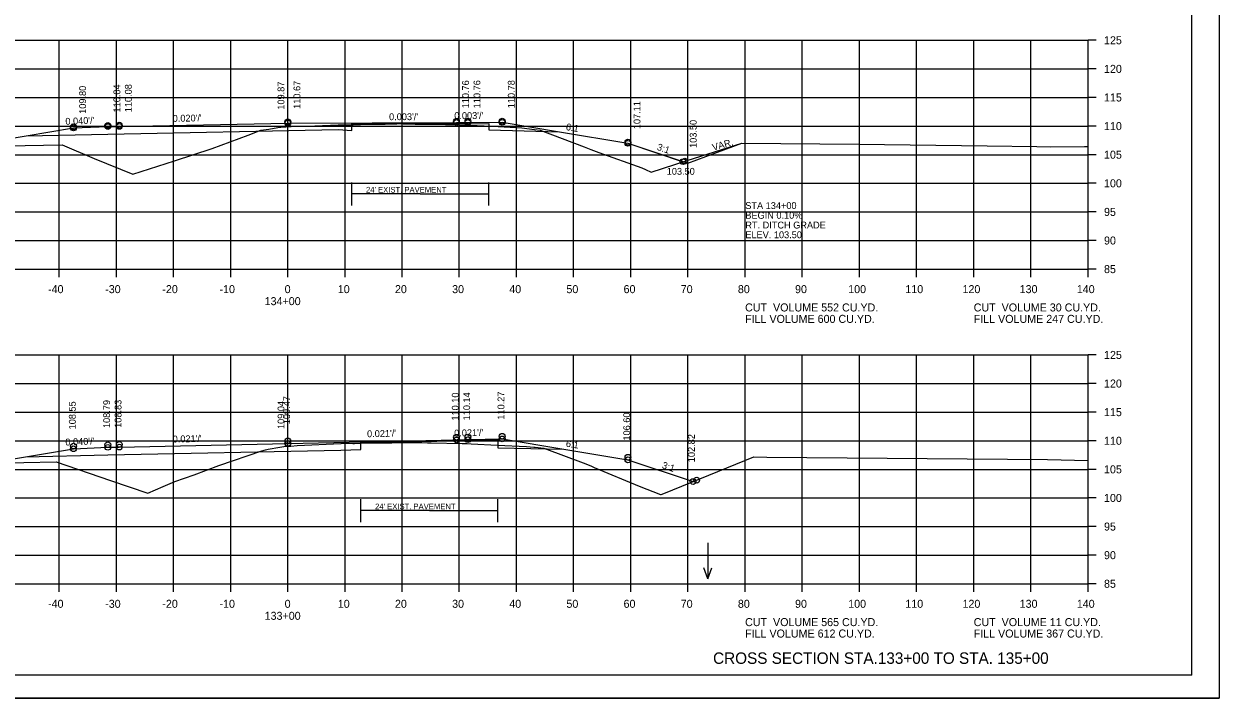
# Model space of a CAD drawing. Extents: x 1175611 to 1176402, y -433344 to -416213.
# Drawn here: x 1175734.8 to 1175943.9, y -430570.1 to -430452.3 of the extents above; entities that cross this region are included whole.
import ezdxf

# ---------------------------------------------------------------- set-up
doc = ezdxf.new("R2010")
doc.units = 0
for name, color, linetype in [('Default', 7, 'Continuous'), ('R_Alt Surface', 7, 'Continuous'), ('R_Axis', 7, 'Continuous'), ('R_Axis Annot', 7, 'Continuous'), ('R_Border', 7, 'Continuous'), ('R_Draft', 7, 'Continuous'), ('R_Exist Surface', 7, 'Continuous'), ('R_Fin Surface', 7, 'Continuous'), ('R_Grid', 7, 'Continuous'), ('R_No Plot', 7, 'Continuous'), ('R_Water Annot', 7, 'Continuous'), ('R_Xsect Elev', 7, 'Continuous'), ('R_Xsect Slope', 7, 'Continuous')]:
    doc.layers.add(name, color=color, linetype=linetype)

msp = doc.modelspace()

# ---------------------------------------------------------------- linework, layer by layer
at = {"layer": 'R_Alt Surface'}
for points in [[(1175735.2, -430471.87), (1175749.47, -430471.58), (1175789.77, -430470.78), (1175792.14, -430470.91), (1175792.14, -430469.75), (1175816.14, -430469.68), (1175816.14, -430470.84), (1175828.5, -430471.18)], [(1175735.06, -430527.96), (1175749.47, -430527.65), (1175790.25, -430526.78), (1175793.73, -430526.7), (1175793.73, -430525.53), (1175817.73, -430525.02), (1175817.73, -430526.41), (1175829.26, -430526.64)]]:
    msp.add_lwpolyline(points, dxfattribs=at)
at = {"layer": 'R_Axis'}
for p, q in [((1175920.97, -430495.16), (1175920.97, -430455.16)), ((1175922.37, -430455.16), (1175920.97, -430455.16)), ((1175922.37, -430460.16), (1175920.97, -430460.16)), ((1175922.37, -430465.16), (1175920.97, -430465.16)), ((1175922.37, -430470.16), (1175920.97, -430470.16)), ((1175922.37, -430475.16), (1175920.97, -430475.16)), ((1175922.37, -430480.16), (1175920.97, -430480.16)), ((1175922.37, -430485.16), (1175920.97, -430485.16)), ((1175922.37, -430490.16), (1175920.97, -430490.16)), ((1175640.97, -430495.16), (1175920.97, -430495.16)), ((1175740.97, -430496.56), (1175740.97, -430495.16)), ((1175750.97, -430496.56), (1175750.97, -430495.16)), ((1175760.97, -430496.56), (1175760.97, -430495.16)), ((1175770.97, -430496.56), (1175770.97, -430495.16)), ((1175780.97, -430496.56), (1175780.97, -430495.16)), ((1175790.97, -430496.56), (1175790.97, -430495.16)), ((1175800.97, -430496.56), (1175800.97, -430495.16)), ((1175810.97, -430496.56), (1175810.97, -430495.16)), ((1175820.97, -430496.56), (1175820.97, -430495.16)), ((1175830.97, -430496.56), (1175830.97, -430495.16)), ((1175840.97, -430496.56), (1175840.97, -430495.16)), ((1175850.97, -430496.56), (1175850.97, -430495.16)), ((1175860.97, -430496.56), (1175860.97, -430495.16)), ((1175870.97, -430496.56), (1175870.97, -430495.16)), ((1175880.97, -430496.56), (1175880.97, -430495.16)), ((1175890.97, -430496.56), (1175890.97, -430495.16)), ((1175900.97, -430496.56), (1175900.97, -430495.16)), ((1175910.97, -430496.56), (1175910.97, -430495.16)), ((1175920.97, -430496.56), (1175920.97, -430495.16)), ((1175922.37, -430495.16), (1175920.97, -430495.16)), ((1175920.97, -430550.16), (1175920.97, -430510.16)), ((1175922.37, -430510.16), (1175920.97, -430510.16)), ((1175922.37, -430515.16), (1175920.97, -430515.16)), ((1175922.37, -430520.16), (1175920.97, -430520.16)), ((1175922.37, -430525.16), (1175920.97, -430525.16)), ((1175922.37, -430530.16), (1175920.97, -430530.16)), ((1175922.37, -430535.16), (1175920.97, -430535.16)), ((1175922.37, -430540.16), (1175920.97, -430540.16)), ((1175922.37, -430545.16), (1175920.97, -430545.16)), ((1175640.97, -430550.16), (1175920.97, -430550.16)), ((1175740.97, -430551.56), (1175740.97, -430550.16)), ((1175750.97, -430551.56), (1175750.97, -430550.16)), ((1175760.97, -430551.56), (1175760.97, -430550.16)), ((1175770.97, -430551.56), (1175770.97, -430550.16)), ((1175780.97, -430551.56), (1175780.97, -430550.16)), ((1175790.97, -430551.56), (1175790.97, -430550.16)), ((1175800.97, -430551.56), (1175800.97, -430550.16)), ((1175810.97, -430551.56), (1175810.97, -430550.16)), ((1175820.97, -430551.56), (1175820.97, -430550.16)), ((1175830.97, -430551.56), (1175830.97, -430550.16)), ((1175840.97, -430551.56), (1175840.97, -430550.16)), ((1175850.97, -430551.56), (1175850.97, -430550.16)), ((1175860.97, -430551.56), (1175860.97, -430550.16)), ((1175870.97, -430551.56), (1175870.97, -430550.16)), ((1175880.97, -430551.56), (1175880.97, -430550.16)), ((1175890.97, -430551.56), (1175890.97, -430550.16)), ((1175900.97, -430551.56), (1175900.97, -430550.16)), ((1175910.97, -430551.56), (1175910.97, -430550.16)), ((1175920.97, -430551.56), (1175920.97, -430550.16)), ((1175922.37, -430550.16), (1175920.97, -430550.16))]:
    msp.add_line(p, q, dxfattribs=at)
at = {"layer": 'R_Border'}
for q in [(1175939.15, -430360.7), (1175622.97, -430566.16)]:
    msp.add_line((1175939.15, -430566.16), q, dxfattribs=at)
at = {"layer": 'R_Draft'}
for p, q in [((1175804.14, -430482.02), (1175792.14, -430482.02)), ((1175804.14, -430482.02), (1175816.14, -430482.02)), ((1175805.73, -430537.37), (1175793.73, -430537.37)), ((1175805.73, -430537.37), (1175817.73, -430537.37))]:
    msp.add_line(p, q, dxfattribs=at)
for points in [[(1175792.14, -430484.02), (1175792.14, -430480.02)], [(1175816.14, -430484.02), (1175816.14, -430480.02)], [(1175793.73, -430539.37), (1175793.73, -430535.37)], [(1175817.73, -430539.37), (1175817.73, -430535.37)]]:
    msp.add_lwpolyline(points, dxfattribs=at)
at = {"layer": 'R_Exist Surface'}
for points in [[(1175670.07, -430474.7), (1175741.51, -430473.46), (1175747.06, -430475.83), (1175753.82, -430478.58), (1175761.11, -430476.21), (1175767.72, -430474.09), (1175774.04, -430471.72), (1175776.25, -430470.9), (1175777.62, -430470.69), (1175779.23, -430470.43), (1175779.77, -430470.34), (1175781.56, -430470.25), (1175785.71, -430470.09), (1175789.77, -430469.93), (1175789.81, -430469.92), (1175790.19, -430469.93), (1175790.58, -430469.93), (1175792.39, -430469.93), (1175793.71, -430469.86), (1175794.06, -430469.84), (1175798.01, -430469.8), (1175798.86, -430469.79), (1175800.01, -430469.74), (1175800.22, -430469.73), (1175800.39, -430469.73), (1175801.17, -430469.75), (1175802.53, -430469.79), (1175803.22, -430469.81), (1175805.68, -430469.84), (1175806.15, -430469.85), (1175810.9, -430469.95), (1175811.59, -430469.97), (1175811.8, -430469.97), (1175812.58, -430469.97), (1175814.11, -430470.05), (1175817.78, -430470.26), (1175821.93, -430470.47), (1175824.14, -430470.76), (1175825.13, -430470.87), (1175832.79, -430473.79), (1175833.98, -430474.23), (1175835.41, -430474.75), (1175842.9, -430477.43), (1175843.52, -430477.75), (1175844.51, -430478.22), (1175850.82, -430476.16), (1175860.4, -430473.13), (1175880.87, -430473.33), (1175903.3, -430473.63), (1175912.03, -430473.71), (1175914.43, -430473.77), (1175920.38, -430473.72), (1175920.97, -430473.72)], [(1175678.17, -430530.13), (1175740.42, -430528.84), (1175749.96, -430532.13), (1175756.49, -430534.33), (1175759.15, -430533.18), (1175761.22, -430532.29), (1175764.56, -430531.12), (1175768.92, -430529.49), (1175776.4, -430526.93), (1175777.04, -430526.72), (1175777.55, -430526.62), (1175779.59, -430526.26), (1175779.89, -430526.21), (1175780.27, -430526.15), (1175781.49, -430526.08), (1175782.6, -430526.02), (1175790.25, -430525.62), (1175790.28, -430525.62), (1175790.41, -430525.61), (1175790.63, -430525.61), (1175792.32, -430525.63), (1175792.66, -430525.62), (1175795.02, -430525.54), (1175795.64, -430525.53), (1175799.19, -430525.5), (1175799.47, -430525.49), (1175800.49, -430525.45), (1175800.64, -430525.44), (1175801.46, -430525.46), (1175801.58, -430525.46), (1175801.8, -430525.47), (1175805.38, -430525.54), (1175805.84, -430525.55), (1175806.05, -430525.55), (1175811.48, -430525.64), (1175812.12, -430525.66), (1175812.33, -430525.66), (1175813.03, -430525.68), (1175817.63, -430525.91), (1175822.73, -430526.17), (1175824, -430526.28), (1175824.27, -430526.31), (1175825.73, -430526.44), (1175833.09, -430529.22), (1175834.12, -430529.61), (1175834.59, -430529.81), (1175842.43, -430533.08), (1175846.19, -430534.53), (1175846.31, -430534.57), (1175846.74, -430534.39), (1175862.5, -430527.98), (1175864.8, -430528.01), (1175913.88, -430528.46), (1175920.97, -430528.62)]]:
    msp.add_lwpolyline(points, dxfattribs=at)
at = {"layer": 'R_Fin Surface'}
for points in [[(1175680.83, -430474.52), (1175700.6, -430481.11), (1175721.47, -430474.15), (1175735.2, -430471.87), (1175743.47, -430470.49), (1175749.47, -430470.25), (1175751.47, -430470.21), (1175780.97, -430469.62), (1175810.47, -430469.53), (1175812.47, -430469.52), (1175818.47, -430469.5), (1175828.5, -430471.18), (1175840.47, -430473.17), (1175850.11, -430476.38)], [(1175680.83, -430474.52), (1175700.6, -430481.11), (1175721.47, -430474.15), (1175735.2, -430471.87), (1175743.47, -430470.49), (1175749.47, -430470.25), (1175751.47, -430470.21), (1175780.97, -430469.62), (1175810.47, -430469.53), (1175812.47, -430469.52), (1175818.47, -430469.5), (1175828.5, -430471.18), (1175840.47, -430473.17), (1175850.93, -430476.66), (1175860.4, -430473.13)], [(1175681.52, -430530.06), (1175701.73, -430536.8), (1175721.47, -430530.22), (1175735.06, -430527.96), (1175743.47, -430526.55), (1175749.47, -430526.31), (1175751.47, -430526.27), (1175780.97, -430525.64), (1175810.47, -430525.01), (1175812.47, -430524.97), (1175818.47, -430524.84), (1175829.26, -430526.64), (1175840.47, -430528.5), (1175851.87, -430532.3)], [(1175681.52, -430530.06), (1175701.73, -430536.8), (1175721.47, -430530.22), (1175735.06, -430527.96), (1175743.47, -430526.55), (1175749.47, -430526.31), (1175751.47, -430526.27), (1175780.97, -430525.64), (1175810.47, -430525.01), (1175812.47, -430524.97), (1175818.47, -430524.84), (1175829.26, -430526.64), (1175840.47, -430528.5), (1175851.87, -430532.3)]]:
    msp.add_lwpolyline(points, dxfattribs=at)
at = {"layer": 'R_Grid'}
for p, q in [((1175640.97, -430455.16), (1175920.97, -430455.16)), ((1175740.97, -430495.16), (1175740.97, -430455.16)), ((1175750.97, -430495.16), (1175750.97, -430455.16)), ((1175760.97, -430495.16), (1175760.97, -430455.16)), ((1175770.97, -430495.16), (1175770.97, -430455.16)), ((1175780.97, -430495.16), (1175780.97, -430455.16)), ((1175790.97, -430495.16), (1175790.97, -430455.16)), ((1175800.97, -430495.16), (1175800.97, -430455.16)), ((1175810.97, -430495.16), (1175810.97, -430455.16)), ((1175820.97, -430495.16), (1175820.97, -430455.16)), ((1175830.97, -430495.16), (1175830.97, -430455.16)), ((1175840.97, -430495.16), (1175840.97, -430455.16)), ((1175850.97, -430495.16), (1175850.97, -430455.16)), ((1175860.97, -430495.16), (1175860.97, -430455.16)), ((1175870.97, -430495.16), (1175870.97, -430455.16)), ((1175880.97, -430495.16), (1175880.97, -430455.16)), ((1175890.97, -430495.16), (1175890.97, -430455.16)), ((1175900.97, -430495.16), (1175900.97, -430455.16)), ((1175910.97, -430495.16), (1175910.97, -430455.16)), ((1175920.97, -430495.16), (1175920.97, -430455.16)), ((1175640.97, -430460.16), (1175920.97, -430460.16)), ((1175640.97, -430465.16), (1175920.97, -430465.16)), ((1175640.97, -430470.16), (1175920.97, -430470.16)), ((1175640.97, -430475.16), (1175920.97, -430475.16)), ((1175640.97, -430480.16), (1175920.97, -430480.16)), ((1175640.97, -430485.16), (1175920.97, -430485.16)), ((1175640.97, -430490.16), (1175920.97, -430490.16)), ((1175640.97, -430495.16), (1175920.97, -430495.16)), ((1175640.97, -430510.16), (1175920.97, -430510.16)), ((1175740.97, -430550.16), (1175740.97, -430510.16)), ((1175750.97, -430550.16), (1175750.97, -430510.16)), ((1175760.97, -430550.16), (1175760.97, -430510.16)), ((1175770.97, -430550.16), (1175770.97, -430510.16)), ((1175780.97, -430550.16), (1175780.97, -430510.16)), ((1175790.97, -430550.16), (1175790.97, -430510.16)), ((1175800.97, -430550.16), (1175800.97, -430510.16)), ((1175810.97, -430550.16), (1175810.97, -430510.16)), ((1175820.97, -430550.16), (1175820.97, -430510.16)), ((1175830.97, -430550.16), (1175830.97, -430510.16)), ((1175840.97, -430550.16), (1175840.97, -430510.16)), ((1175850.97, -430550.16), (1175850.97, -430510.16)), ((1175860.97, -430550.16), (1175860.97, -430510.16)), ((1175870.97, -430550.16), (1175870.97, -430510.16)), ((1175880.97, -430550.16), (1175880.97, -430510.16)), ((1175890.97, -430550.16), (1175890.97, -430510.16)), ((1175900.97, -430550.16), (1175900.97, -430510.16)), ((1175910.97, -430550.16), (1175910.97, -430510.16)), ((1175920.97, -430550.16), (1175920.97, -430510.16)), ((1175640.97, -430515.16), (1175920.97, -430515.16)), ((1175640.97, -430520.16), (1175920.97, -430520.16)), ((1175640.97, -430525.16), (1175920.97, -430525.16)), ((1175640.97, -430530.16), (1175920.97, -430530.16)), ((1175640.97, -430535.16), (1175920.97, -430535.16)), ((1175640.97, -430540.16), (1175920.97, -430540.16)), ((1175640.97, -430545.16), (1175920.97, -430545.16)), ((1175640.97, -430550.16), (1175920.97, -430550.16))]:
    msp.add_line(p, q, dxfattribs=at)
at = {"layer": 'R_No Plot'}
msp.add_line((1175610.57, -430570.14), (1175943.91, -430570.14), dxfattribs=at)
msp.add_lwpolyline([(1175610.57, -430356.8), (1175943.91, -430356.8), (1175943.91, -430570.14), (1175610.57, -430570.14)], close=True, dxfattribs=at)
for centre in [(1175743.47, -430470.28), (1175743.47, -430470.49), (1175749.47, -430470.04), (1175749.47, -430470.25), (1175751.47, -430470), (1175751.47, -430470.21), (1175780.97, -430469.41), (1175780.97, -430469.62), (1175810.47, -430469.32), (1175810.47, -430469.53), (1175812.47, -430469.32), (1175812.47, -430469.52), (1175818.47, -430469.3), (1175818.47, -430469.5), (1175840.47, -430472.97), (1175840.47, -430473.17), (1175850.11, -430476.38), (1175850.11, -430476.38), (1175850.42, -430476.28), (1175780.97, -430525.17), (1175810.47, -430524.54), (1175810.47, -430525.01), (1175812.47, -430524.5), (1175812.47, -430524.97), (1175818.47, -430524.37), (1175818.47, -430524.84), (1175743.47, -430526.09), (1175743.47, -430526.55), (1175749.47, -430525.85), (1175749.47, -430526.31), (1175751.47, -430525.8), (1175751.47, -430526.27), (1175780.97, -430525.64), (1175840.47, -430528.04), (1175840.47, -430528.5), (1175851.87, -430532.3), (1175851.87, -430532.3), (1175852.5, -430532.05)]:
    msp.add_circle(centre, 0.5, dxfattribs=at)
at = {"layer": 'R_Water Annot'}
for p, q in [((1175854.44, -430543.02), (1175854.44, -430549.3)), ((1175854.44, -430549.3), (1175853.74, -430547.38)), ((1175854.44, -430549.3), (1175855.14, -430547.38))]:
    msp.add_line(p, q, dxfattribs=at)

# ---------------------------------------------------------------- texts
at = {"layer": 'Default'}
for s, p in [('CUT  VOLUME 552 CU.YD.', (1175860.97, -430502.56)), ('CUT  VOLUME 30 CU.YD.', (1175900.97, -430502.56)), ('FILL VOLUME 600 CU.YD.', (1175860.97, -430504.56)), ('FILL VOLUME 247 CU.YD.', (1175900.97, -430504.56)), ('CUT  VOLUME 565 CU.YD.', (1175860.97, -430557.56)), ('CUT  VOLUME 11 CU.YD.', (1175900.97, -430557.56)), ('FILL VOLUME 612 CU.YD.', (1175860.97, -430559.56)), ('FILL VOLUME 367 CU.YD.', (1175900.97, -430559.56))]:
    msp.add_text(s, height=1.4, dxfattribs=at).set_placement(p)
at = {"layer": 'R_Axis Annot'}
for s, p in [('125', (1175923.77, -430455.86)), ('120', (1175923.77, -430460.86)), ('115', (1175923.77, -430465.86)), ('110', (1175923.77, -430470.86)), ('105', (1175923.77, -430475.86)), ('100', (1175923.77, -430480.86)), ('95', (1175923.77, -430485.86)), ('90', (1175923.77, -430490.86)), ('85', (1175923.77, -430495.86)), ('-40', (1175739.01, -430499.36)), ('-30', (1175749.01, -430499.36)), ('-20', (1175759.01, -430499.36)), ('-10', (1175769.01, -430499.36)), ('0', (1175780.41, -430499.36)), ('10', (1175789.71, -430499.36)), ('20', (1175799.71, -430499.36)), ('30', (1175809.71, -430499.36)), ('40', (1175819.71, -430499.36)), ('50', (1175829.71, -430499.36)), ('60', (1175839.71, -430499.36)), ('70', (1175849.71, -430499.36)), ('80', (1175859.71, -430499.36)), ('90', (1175869.71, -430499.36)), ('100', (1175879.01, -430499.36)), ('110', (1175889.01, -430499.36)), ('120', (1175899.01, -430499.36)), ('130', (1175909.01, -430499.36)), ('140', (1175919.01, -430499.36)), ('134+00', (1175776.91, -430501.46)), ('125', (1175923.77, -430510.86)), ('120', (1175923.77, -430515.86)), ('115', (1175923.77, -430520.86)), ('110', (1175923.77, -430525.86)), ('105', (1175923.77, -430530.86)), ('100', (1175923.77, -430535.86)), ('95', (1175923.77, -430540.86)), ('90', (1175923.77, -430545.86)), ('85', (1175923.77, -430550.86)), ('-40', (1175739.01, -430554.36)), ('-30', (1175749.01, -430554.36)), ('-20', (1175759.01, -430554.36)), ('-10', (1175769.01, -430554.36)), ('0', (1175780.41, -430554.36)), ('10', (1175789.71, -430554.36)), ('20', (1175799.71, -430554.36)), ('30', (1175809.71, -430554.36)), ('40', (1175819.71, -430554.36)), ('50', (1175829.71, -430554.36)), ('60', (1175839.71, -430554.36)), ('70', (1175849.71, -430554.36)), ('80', (1175859.71, -430554.36)), ('90', (1175869.71, -430554.36)), ('100', (1175879.01, -430554.36)), ('110', (1175889.01, -430554.36)), ('120', (1175899.01, -430554.36)), ('130', (1175909.01, -430554.36)), ('140', (1175919.01, -430554.36)), ('133+00', (1175776.91, -430556.46))]:
    msp.add_text(s, height=1.4, dxfattribs=at).set_placement(p)
at = {"layer": 'R_Draft'}
for s, height, p in [("24' EXIST. PAVEMENT", 1, (1175794.64, -430481.79)), ("24' EXIST. PAVEMENT", 1, (1175796.23, -430537.15)), ('CROSS SECTION STA.133+00 TO STA. 135+00', 2, (1175855.37, -430564.16))]:
    msp.add_text(s, height=height, dxfattribs=at).set_placement(p)
at = {"layer": 'R_Water Annot'}
for s, p in [('STA 134+00', (1175861.01, -430484.66)), ('BEGIN 0.10%', (1175861.01, -430486.36)), ('RT. DITCH GRADE', (1175861.01, -430488.06)), ('ELEV. 103.50', (1175861.01, -430489.76))]:
    msp.add_text(s, height=1.2, dxfattribs=at).set_placement(p)
at = {"layer": 'R_Xsect Elev'}
for s, p in [('109.80', (1175745.66, -430468.02)), ('110.04', (1175751.66, -430467.78)), ('110.08', (1175753.66, -430467.74)), ('109.87', (1175780.37, -430467.29)), ('110.67', (1175783.16, -430467.15)), ('110.76', (1175812.66, -430467.06)), ('110.76', (1175814.66, -430467.05)), ('110.78', (1175820.66, -430467.04)), ('107.11', (1175842.66, -430470.7)), ('103.50', (1175852.49, -430473.98)), ('108.55', (1175743.86, -430523.18)), ('108.79', (1175749.86, -430522.94)), ('108.83', (1175751.86, -430522.9)), ('109.04', (1175780.37, -430523.11)), ('109.47', (1175781.36, -430522.27)), ('110.10', (1175810.86, -430521.64)), ('110.14', (1175812.86, -430521.6)), ('110.27', (1175818.86, -430521.47)), ('106.60', (1175840.86, -430525.13)), ('102.82', (1175852.19, -430528.91))]:
    msp.add_text(s, height=1.2, rotation=90, dxfattribs=at).set_placement(p)
msp.add_text('103.50', height=1.2, dxfattribs=at).set_placement((1175847.26, -430478.67))
at = {"layer": 'R_Xsect Slope'}
for s, rotation, p in [("0.020'/'", 1.1458, (1175760.83, -430469.42)), ("0.003'/'", 0.1727, (1175798.68, -430469.13)), ("0.003'/'", 0.1727, (1175810.09, -430468.93)), ("0.040'/'", 2.2906, (1175742.07, -430469.94)), ('6:1', 350.5377, (1175829.55, -430470.84)), ('VAR.', 15.2886, (1175855.4, -430474.49)), ('3:1', 341.5651, (1175845.45, -430474.3)), ("0.040'/'", 2.2906, (1175742.07, -430526.01)), ("0.021'/'", 1.2255, (1175760.83, -430525.47)), ("0.021'/'", 1.2255, (1175794.84, -430524.55)), ("0.021'/'", 1.2255, (1175810.08, -430524.42)), ('6:1', 350.5377, (1175829.55, -430526.18)), ('3:1', 341.5651, (1175846.33, -430529.93))]:
    msp.add_text(s, height=1.2, rotation=rotation, dxfattribs=at).set_placement(p)

doc.saveas('drawing.dxf')
